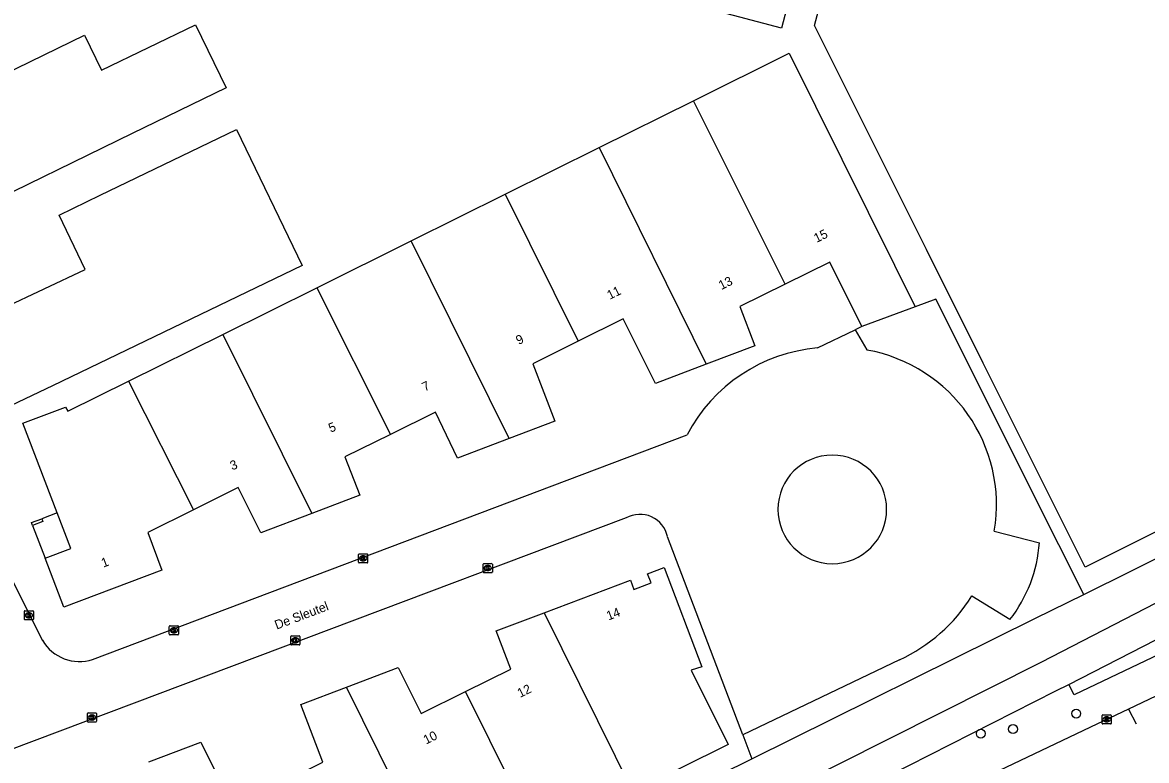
# Model space of a CAD drawing. Extents: x 157692 to 159670, y 381454 to 383289.
# Drawn here: x 158143.4 to 158266.5, y 381668.4 to 381749.2 of the extents above; entities that cross this region are included whole.
import ezdxf

# ---------------------------------------------------------------- set-up
doc = ezdxf.new("R2010")
doc.units = 0
for name, color, linetype in [('IMGEO_Boom', 7, 'Continuous'), ('IMGEO_Fietspad_gesloten', 7, 'Continuous'), ('IMGEO_Groenvoorziening', 7, 'Continuous'), ('IMGEO_Hek', 7, 'Continuous'), ('IMGEO_Kolk', 7, 'Continuous'), ('IMGEO_Openbare_ruimte_label', 7, 'Continuous'), ('IMGEO_Pand', 7, 'Continuous'), ('IMGEO_Pand_nummerreeks', 7, 'Continuous'), ('IMGEO_Pand_overbouw', 7, 'Continuous'), ('IMGEO_Parkeervlak_open', 7, 'Continuous'), ('IMGEO_Waterloop', 7, 'Continuous')]:
    doc.layers.add(name, color=color, linetype=linetype)

msp = doc.modelspace()

# ---------------------------------------------------------------- linework, layer by layer
at = {"layer": 'IMGEO_Boom'}
for centre in [(158258.78, 381673.54), (158248.34, 381671.34), (158251.87, 381671.84)]:
    msp.add_circle(centre, 0.489, dxfattribs=at)
at = {"layer": 'IMGEO_Fietspad_gesloten'}
for points in [[(158410.81, 381742.32), (158393.92, 381735.29), (158373.93, 381726.17), (158264.52, 381674.03)], [(158264.52, 381674.03), (158260.34, 381672.04), (158176.33, 381632)], [(158264.52, 381674.03), (158265.33, 381672.43)]]:
    msp.add_lwpolyline(points, dxfattribs=at)
at = {"layer": 'IMGEO_Groenvoorziening'}
for points in [[(158259.62, 381686.58), (158416.14, 381764.39), (158441.98, 381777.74), (158461.03, 381788.17)], [(158409.27, 381746.01), (158392.39, 381738.98), (158372.39, 381729.87), (158258.55, 381675.61), (158257.98, 381676.74)], [(158259.62, 381686.58), (158256.89, 381692.03), (158243.43, 381718.91), (158241.14, 381718.07)], [(158235.32, 381715.92), (158234.57, 381715.56)], [(158223.29, 381668.59), (158254.34, 381683.97), (158259.62, 381686.58)], [(158222.29, 381671.21), (158223.29, 381668.59)], [(158120.64, 381617.17), (158120.43, 381617.61), (158147.17, 381630.9), (158223.29, 381668.59)]]:
    msp.add_lwpolyline(points, dxfattribs=at)
at = {"layer": 'IMGEO_Hek'}
for points in [[(158256.89, 381692.03), (158243.43, 381718.91)], [(158259.62, 381686.58), (158256.89, 381692.03)], [(158254.34, 381683.97), (158259.62, 381686.58)], [(158223.29, 381668.59), (158254.34, 381683.97)]]:
    msp.add_lwpolyline(points, dxfattribs=at)
at = {"layer": 'IMGEO_Kolk'}
for p, q in [((158180.22, 381690.11), (158180.22, 381690.96)), ((158180.3, 381691.04), (158181.15, 381691.04)), ((158181.15, 381690.04), (158180.3, 381690.04)), ((158180.71, 381690.82), (158180.74, 381690.82)), ((158180.73, 381690.26), (158180.71, 381690.26)), ((158181.22, 381690.96), (158181.22, 381690.11)), ((158193.87, 381689.04), (158193.87, 381689.9)), ((158193.94, 381689.97), (158194.8, 381689.97)), ((158194.8, 381688.97), (158193.94, 381688.97)), ((158194.36, 381689.75), (158194.38, 381689.75)), ((158194.38, 381689.19), (158194.36, 381689.19)), ((158194.87, 381689.9), (158194.87, 381689.04)), ((158143.64, 381683.88), (158143.64, 381684.73)), ((158143.71, 381684.8), (158144.56, 381684.8)), ((158144.12, 381684.58), (158144.15, 381684.58)), ((158144.15, 381684.02), (158144.12, 381684.02)), ((158144.64, 381684.73), (158144.64, 381683.88)), ((158144.56, 381683.8), (158143.71, 381683.8)), ((158159.51, 381682.23), (158159.51, 381683.08)), ((158159.59, 381683.16), (158160.44, 381683.16)), ((158160, 381682.94), (158160.03, 381682.94)), ((158160.51, 381683.08), (158160.51, 381682.23)), ((158160.44, 381682.16), (158159.59, 381682.16)), ((158160.02, 381682.38), (158160, 381682.38)), ((158172.8, 381681.13), (158172.8, 381681.98)), ((158172.88, 381682.06), (158173.73, 381682.06)), ((158173.29, 381681.84), (158173.32, 381681.84)), ((158173.81, 381681.98), (158173.81, 381681.13)), ((158173.73, 381681.06), (158172.88, 381681.06)), ((158173.31, 381681.28), (158173.29, 381681.28)), ((158150.54, 381672.69), (158150.54, 381673.54)), ((158150.61, 381673.62), (158151.47, 381673.62)), ((158151.05, 381672.84), (158151.02, 381672.84)), ((158151.03, 381673.39), (158151.05, 381673.39)), ((158151.54, 381673.54), (158151.54, 381672.69)), ((158261.62, 381672.47), (158261.62, 381673.33)), ((158261.69, 381673.4), (158262.54, 381673.4)), ((158262.11, 381673.18), (158262.13, 381673.18)), ((158262.62, 381673.33), (158262.62, 381672.47)), ((158151.47, 381672.61), (158150.61, 381672.61)), ((158262.54, 381672.4), (158261.69, 381672.4)), ((158262.13, 381672.62), (158262.1, 381672.62))]:
    msp.add_line(p, q, dxfattribs=at)
for points in [[(158180.22, 381690.11), (158180.22, 381690.96)], [(158180.3, 381691.04), (158181.15, 381691.04)], [(158181.15, 381690.04), (158180.3, 381690.04)], [(158180.54, 381690.74), (158180.67, 381690.74), (158180.67, 381690.59), (158180.8, 381690.74), (158180.96, 381690.74), (158180.81, 381690.59), (158180.97, 381690.34), (158180.81, 381690.34), (158180.73, 381690.5), (158180.67, 381690.44), (158180.67, 381690.34), (158180.54, 381690.34), (158180.54, 381690.74)], [(158181.22, 381690.96), (158181.22, 381690.11)], [(158193.87, 381689.04), (158193.87, 381689.9)], [(158193.94, 381689.97), (158194.8, 381689.97)], [(158194.8, 381688.97), (158193.94, 381688.97)], [(158194.19, 381689.67), (158194.31, 381689.67), (158194.31, 381689.52), (158194.44, 381689.67), (158194.61, 381689.67), (158194.46, 381689.52), (158194.61, 381689.27), (158194.46, 381689.27), (158194.38, 381689.44), (158194.31, 381689.37), (158194.31, 381689.27), (158194.19, 381689.27), (158194.19, 381689.67)], [(158194.87, 381689.9), (158194.87, 381689.04)], [(158143.64, 381683.88), (158143.64, 381684.73)], [(158143.71, 381684.8), (158144.56, 381684.8)], [(158143.96, 381684.5), (158144.08, 381684.5), (158144.08, 381684.35), (158144.21, 381684.5), (158144.37, 381684.5), (158144.23, 381684.35), (158144.38, 381684.1), (158144.23, 381684.1), (158144.14, 381684.27), (158144.08, 381684.2), (158144.08, 381684.1), (158143.96, 381684.1), (158143.96, 381684.5)], [(158144.64, 381684.73), (158144.64, 381683.88)], [(158144.56, 381683.8), (158143.71, 381683.8)], [(158159.51, 381682.23), (158159.51, 381683.08)], [(158159.59, 381683.16), (158160.44, 381683.16)], [(158159.83, 381682.86), (158159.96, 381682.86), (158159.96, 381682.71), (158160.09, 381682.86), (158160.25, 381682.86), (158160.11, 381682.71), (158160.26, 381682.46), (158160.11, 381682.46), (158160.02, 381682.62), (158159.96, 381682.55), (158159.96, 381682.46), (158159.83, 381682.46), (158159.83, 381682.86)], [(158160.51, 381683.08), (158160.51, 381682.23)], [(158160.44, 381682.16), (158159.59, 381682.16)], [(158172.8, 381681.13), (158172.8, 381681.98)], [(158172.88, 381682.06), (158173.73, 381682.06)], [(158173.12, 381681.76), (158173.25, 381681.76), (158173.25, 381681.61), (158173.38, 381681.76), (158173.54, 381681.76), (158173.4, 381681.61), (158173.55, 381681.36), (158173.4, 381681.36), (158173.31, 381681.52), (158173.25, 381681.46), (158173.25, 381681.36), (158173.12, 381681.36), (158173.12, 381681.76)], [(158173.81, 381681.98), (158173.81, 381681.13)], [(158173.73, 381681.06), (158172.88, 381681.06)], [(158150.54, 381672.69), (158150.54, 381673.54)], [(158150.61, 381673.62), (158151.47, 381673.62)], [(158150.86, 381673.31), (158150.98, 381673.31), (158150.98, 381673.16), (158151.11, 381673.31), (158151.28, 381673.31), (158151.13, 381673.16), (158151.28, 381672.91), (158151.13, 381672.91), (158151.05, 381673.08), (158150.98, 381673.01), (158150.98, 381672.91), (158150.86, 381672.91), (158150.86, 381673.31)], [(158151.54, 381673.54), (158151.54, 381672.69)], [(158261.62, 381672.47), (158261.62, 381673.33)], [(158261.69, 381673.4), (158262.54, 381673.4)], [(158261.94, 381673.1), (158262.06, 381673.1), (158262.06, 381672.95), (158262.19, 381673.1), (158262.36, 381673.1), (158262.21, 381672.95), (158262.36, 381672.7), (158262.21, 381672.7), (158262.13, 381672.86), (158262.06, 381672.8), (158262.06, 381672.7), (158261.94, 381672.7), (158261.94, 381673.1)], [(158262.62, 381673.33), (158262.62, 381672.47)], [(158151.47, 381672.61), (158150.61, 381672.61)], [(158262.54, 381672.4), (158261.69, 381672.4)]]:
    msp.add_lwpolyline(points, dxfattribs=at)
for centre, start, end in [((158180.3, 381690.96), 91.552, 178.448), ((158180.3, 381690.96), 91.552, 178.448), ((158180.3, 381690.11), 181.552, 268.448), ((158180.3, 381690.11), 181.552, 268.448), ((158181.15, 381690.96), 1.552, 88.448), ((158181.15, 381690.96), 1.552, 88.448), ((158181.15, 381690.11), 271.552, 358.448), ((158181.15, 381690.11), 271.552, 358.448), ((158193.95, 381689.9), 91.552, 178.448), ((158193.95, 381689.9), 91.552, 178.448), ((158193.95, 381689.05), 181.552, 268.448), ((158193.95, 381689.05), 181.552, 268.448), ((158194.79, 381689.9), 1.552, 88.448), ((158194.79, 381689.9), 1.552, 88.448), ((158194.79, 381689.05), 271.552, 358.448), ((158194.79, 381689.05), 271.552, 358.448), ((158143.71, 381684.73), 91.552, 178.448), ((158143.71, 381684.73), 91.552, 178.448), ((158143.71, 381683.88), 181.552, 268.448), ((158143.71, 381683.88), 181.552, 268.448), ((158144.56, 381684.73), 1.552, 88.448), ((158144.56, 381684.73), 1.552, 88.448), ((158144.56, 381683.88), 271.552, 358.448), ((158144.56, 381683.88), 271.552, 358.448), ((158159.59, 381683.08), 91.552, 178.448), ((158159.59, 381683.08), 91.552, 178.448), ((158160.44, 381683.08), 1.552, 88.448), ((158160.44, 381683.08), 1.552, 88.448), ((158159.59, 381682.23), 181.552, 268.448), ((158159.59, 381682.23), 181.552, 268.448), ((158160.44, 381682.23), 271.552, 358.448), ((158160.44, 381682.23), 271.552, 358.448), ((158172.88, 381681.98), 91.552, 178.448), ((158172.88, 381681.98), 91.552, 178.448), ((158173.73, 381681.98), 1.552, 88.448), ((158173.73, 381681.98), 1.552, 88.448), ((158172.88, 381681.13), 181.552, 268.448), ((158172.88, 381681.13), 181.552, 268.448), ((158173.73, 381681.13), 271.552, 358.448), ((158173.73, 381681.13), 271.552, 358.448), ((158150.62, 381673.54), 91.552, 178.448), ((158150.62, 381673.54), 91.552, 178.448), ((158151.46, 381673.54), 1.552, 88.448), ((158151.46, 381673.54), 1.552, 88.448), ((158261.69, 381673.32), 91.552, 178.448), ((158261.69, 381673.32), 91.552, 178.448), ((158262.54, 381673.32), 1.552, 88.448), ((158262.54, 381673.32), 1.552, 88.448), ((158150.62, 381672.69), 181.552, 268.448), ((158150.62, 381672.69), 181.552, 268.448), ((158151.46, 381672.69), 271.552, 358.448), ((158151.46, 381672.69), 271.552, 358.448), ((158261.69, 381672.48), 181.552, 268.448), ((158261.69, 381672.48), 181.552, 268.448), ((158262.54, 381672.48), 271.552, 358.448), ((158262.54, 381672.48), 271.552, 358.448)]:
    msp.add_arc(centre, 0.0765, start, end, dxfattribs=at)
for centre, major_axis, ratio, start_param, end_param in [((158180.71, 381690.54), (-0.387, 0.002), 0.722429, 4.712389, 7.853982), ((158180.73, 381690.54), (-0.39, 0.002), 0.717154, 1.570796, 4.712389), ((158194.36, 381689.47), (-0.387, 0.002), 0.722429, 4.712389, 7.853982), ((158194.38, 381689.47), (-0.39, 0.002), 0.717154, 1.570796, 4.712389), ((158144.12, 381684.3), (-0.387, 0.002), 0.722429, 4.712389, 7.853982), ((158144.15, 381684.3), (-0.39, 0.002), 0.717154, 1.570796, 4.712389), ((158160, 381682.66), (-0.387, 0.002), 0.722429, 4.712389, 7.853982), ((158160.02, 381682.66), (-0.39, 0.002), 0.717154, 1.570796, 4.712389), ((158173.29, 381681.56), (-0.387, 0.002), 0.722429, 4.712389, 7.853982), ((158173.32, 381681.56), (-0.39, 0.002), 0.717154, 1.570796, 4.712389), ((158151.03, 381673.11), (-0.387, 0.002), 0.722429, 4.712389, 7.853982), ((158151.05, 381673.11), (-0.39, 0.002), 0.717154, 1.570796, 4.712389), ((158262.1, 381672.9), (-0.387, 0.002), 0.722429, 4.712389, 7.853982), ((158262.13, 381672.9), (-0.39, 0.002), 0.717154, 1.570796, 4.712389)]:
    msp.add_ellipse(centre, major_axis=major_axis, ratio=ratio, start_param=start_param, end_param=end_param, dxfattribs=at)
at = {"layer": 'IMGEO_Pand'}
for points in [[(158209.83, 381800.12), (158211.1, 381804.95), (158239.47, 381797.49), (158239.43, 381797.36), (158238.19, 381792.67), (158231.14, 381766.02), (158226.9, 381750), (158226.53, 381748.62), (158221.26, 381750), (158198.19, 381756.03), (158209.83, 381800.12)], [(158248.58, 381711.93), (158242.38, 381724.36), (158230.14, 381748.88), (158230.44, 381750), (158241.06, 381789.93), (158242.34, 381794.76), (158244.64, 381794.17), (158246.68, 381801.84)], [(158162.36, 381748.98), (158165.72, 381742.07), (158155.45, 381737.08), (158137.48, 381728.32), (158132.98, 381726.13), (158127.8, 381736.93), (158132.3, 381739.12), (158150.22, 381747.84), (158152.09, 381743.99), (158162.36, 381748.98)], [(158216.88, 381740.65), (158227.36, 381745.86), (158238.88, 381722.63), (158241.14, 381718.07)], [(158206.58, 381735.54), (158216.88, 381740.65)], [(158226.91, 381720.56), (158216.88, 381740.65)], [(158151.95, 381730.3), (158166.88, 381737.5), (158174.05, 381722.62), (158146.72, 381709.45), (158142.19, 381707.27), (158139.54, 381712.78), (158138.91, 381714.09), (158139.08, 381714.18), (158140.12, 381717.15), (158140.03, 381717.35), (158141.31, 381717.95), (158150.29, 381722.17), (158147.45, 381728.13), (158151.95, 381730.3)], [(158196.27, 381730.42), (158206.58, 381735.54)], [(158206.58, 381735.54), (158218.29, 381711.79)], [(158185.98, 381725.3), (158196.27, 381730.42)], [(158196.27, 381730.42), (158204.26, 381714.32)], [(158175.64, 381720.17), (158185.98, 381725.3)], [(158196.72, 381703.66), (158185.98, 381725.3)], [(158235.32, 381715.92), (158231.82, 381722.99), (158226.91, 381720.56)], [(158165.35, 381715.06), (158175.64, 381720.17)], [(158175.64, 381720.17), (158183.71, 381704.11)], [(158226.91, 381720.56), (158221.96, 381718.11), (158223.61, 381713.82), (158218.29, 381711.79)], [(158241.14, 381718.07), (158235.32, 381715.92)], [(158218.29, 381711.79), (158212.73, 381709.67), (158209.2, 381716.77), (158204.26, 381714.32)], [(158314.09, 381716.71), (158259.76, 381689.57), (158248.58, 381711.93)], [(158155.05, 381709.94), (158165.35, 381715.06)], [(158165.35, 381715.06), (158175.11, 381695.46)], [(158204.26, 381714.32), (158199.31, 381711.86), (158201.72, 381705.56), (158196.72, 381703.66)], [(158162.14, 381695.85), (158157.15, 381693.36), (158158.7, 381689.25), (158147.96, 381685.18), (158145.92, 381690.57), (158148.71, 381691.63), (158147.23, 381695.53), (158143.48, 381705.35), (158148.16, 381707.11), (158148.39, 381706.64), (158155.05, 381709.94)], [(158155.05, 381709.94), (158162.14, 381695.85)], [(158196.72, 381703.66), (158191.07, 381701.51), (158188.63, 381706.54), (158183.71, 381704.11)], [(158183.71, 381704.11), (158178.73, 381701.64), (158180.35, 381697.47), (158175.11, 381695.46)], [(158175.11, 381695.46), (158169.51, 381693.32), (158167.05, 381698.3), (158162.14, 381695.85)], [(158145.55, 381694.86), (158145.65, 381694.57), (158144.53, 381694.15), (158144.42, 381694.45), (158145.55, 381694.86)], [(158200.53, 381684.57), (158209.98, 381688.15), (158210.36, 381687.14), (158212.24, 381687.85), (158211.85, 381688.86), (158213.69, 381689.55), (158217.81, 381678.65), (158216.65, 381678.29), (158220.69, 381670.15), (158210.24, 381664.96)], [(158191.93, 381675.94), (158196.9, 381678.41), (158195.3, 381682.6), (158200.53, 381684.57)], [(158200.53, 381684.57), (158210.24, 381664.96)], [(158178.92, 381676.42), (158184.56, 381678.57), (158187.06, 381673.53), (158191.93, 381675.94)], [(158171.28, 381665.7), (158176.31, 381668.2), (158173.91, 381674.52), (158178.92, 381676.42)], [(158189.62, 381654.73), (158178.92, 381676.42)], [(158199.93, 381659.85), (158191.93, 381675.94)], [(158157.26, 381668.25), (158162.95, 381670.42), (158166.47, 381663.32), (158171.28, 381665.7)]]:
    msp.add_lwpolyline(points, dxfattribs=at)
at = {"layer": 'IMGEO_Pand_overbouw'}
msp.add_lwpolyline([(158145.55, 381694.86), (158145.65, 381694.57), (158144.53, 381694.15), (158145.92, 381690.57), (158148.71, 381691.63), (158147.23, 381695.53)], close=True, dxfattribs=at)
at = {"layer": 'IMGEO_Parkeervlak_open'}
for points in [[(158230.46, 381713.58), (158234.57, 381715.56)], [(158234.57, 381715.56), (158235.87, 381713.36)], [(158151.11, 381679.46), (158216.19, 381704.08)], [(158209.52, 381694.97), (158139.36, 381668.54), (158137.83, 381671.58)], [(158222.29, 381671.21), (158214.04, 381692.91)], [(158249.82, 381693.53), (158254.75, 381692.25)], [(158142.02, 381688.72), (158145.64, 381681.56)], [(158251.53, 381683.84), (158247.36, 381686.41)], [(158239.44, 381679.42), (158222.29, 381671.21)]]:
    msp.add_lwpolyline(points, dxfattribs=at)
for centre, radius, start, end in [((158232.01, 381695.79), 17.86, 94.98, 152.3705), ((158232.84, 381696.4), 17.22, 350.394, 79.8782), ((158232.08, 381695.9), 5.95, 90.0096, 269.9904), ((158232.08, 381695.9), 5.95, 270, 90), ((158211.02, 381692.27), 3.09, 12.1034, 119.0144), ((158239.17, 381693.4), 15.63, 322.2546, 355.7763), ((158231.77, 381696.09), 18.34, 294.7121, 328.1711), ((158149.67, 381683.9), 4.66, 210.0797, 288.0584)]:
    msp.add_arc(centre, radius, start, end, dxfattribs=at)
at = {"layer": 'IMGEO_Waterloop'}
for points in [[(158459.69, 381785.07), (158448.48, 381779.08), (158392.17, 381750), (158254.91, 381679.12), (158182.9, 381642.9)], [(158257.98, 381676.74), (158400.62, 381750), (158461.72, 381781.38)], [(158182.9, 381642.9), (158184.33, 381640.13), (158222.08, 381658.49), (158256.56, 381676.02), (158257.98, 381676.74)]]:
    msp.add_lwpolyline(points, dxfattribs=at)

# ---------------------------------------------------------------- texts
at = {"layer": 'IMGEO_Openbare_ruimte_label'}
msp.add_text('De Sleutel', height=1, rotation=20.6633, dxfattribs=at).set_placement((158171.26, 381682.73))
msp.add_text('De Sleutel', height=1, rotation=20.6633, dxfattribs=at).set_placement((158171.26, 381682.73))
at = {"layer": 'IMGEO_Pand_nummerreeks'}
for s, rotation, p in [('15', 26.3228, (158230.36, 381725.08)), ('13', 26.3228, (158219.94, 381719.92)), ('11', 26.3725, (158207.72, 381718.85)), ('9', 26.4325, (158197.75, 381713.9)), ('7', 26.4325, (158187.48, 381708.79)), ('5', 20.9373, (158177.16, 381704.3)), ('3', 20.9373, (158166.38, 381700.17)), ('1', 20.743, (158152.28, 381689.52)), ('14', 20.7196, (158207.58, 381683.73)), ('12', 26.3924, (158197.91, 381675.25)), ('10', 26.3924, (158187.62, 381670.14))]:
    msp.add_text(s, height=1, rotation=rotation, dxfattribs=at).set_placement(p)

doc.saveas('drawing.dxf')
